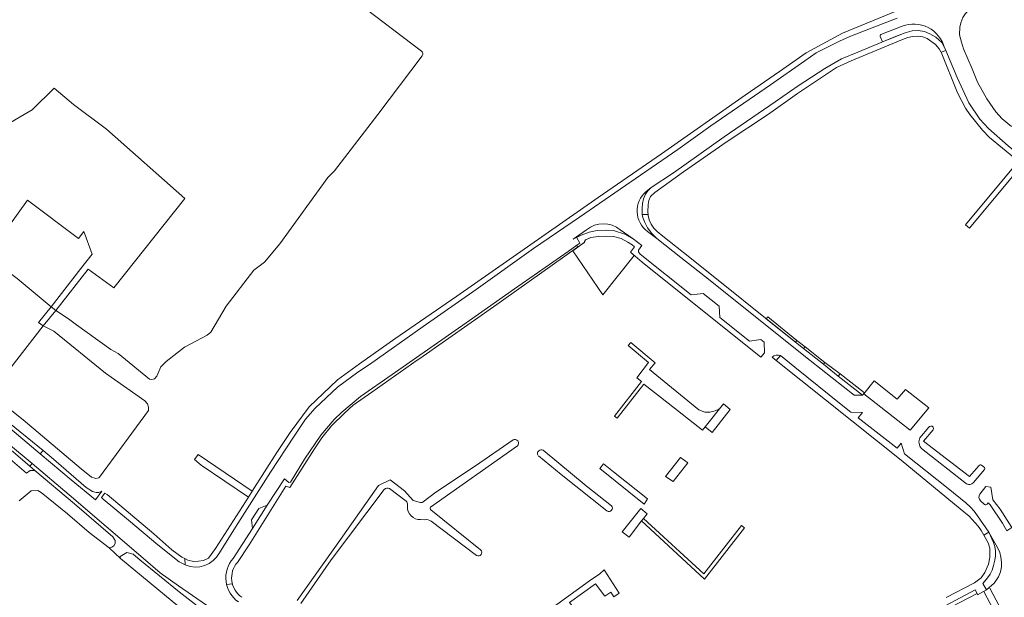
# Model space of a CAD drawing. Header units: metres. Extents: x 209813 to 223847, y 571801 to 587119.
# Tile 422 of 656: x 212358 to 212663, y 579661 to 579839. Entities that reach past the tile are written whole.
import ezdxf

# ---------------------------------------------------------------- set-up
doc = ezdxf.new("R2010")
doc.units = ezdxf.units.M
for name, color, linetype, lineweight in [('B-RO-GK-BESCHOEIING-G', 8, 'GK-BESCHOEIING', 0), ('B-RO-GR-BEPLANTING_CULTUUR_HEESTERS-GV', 8, 'Continuous', 0), ('B-RO-GR-BEPLANTING_CULTUUR_ROOS-GV', 8, 'Continuous', 0), ('B-RO-GR-GRAS-GV', 8, 'Continuous', 0), ('B-RO-GR-GROENVOORZIENING-GV', 8, 'Continuous', 0), ('B-RO-KW-KUNSTWERK_DEK-GV', 8, 'Continuous', 0), ('B-RO-OG-TERREIN_CULTUURSCHEIDING-GV', 8, 'Continuous', 0), ('B-RO-OG-WATER_GREPPEL-GV', 8, 'Continuous', 0), ('B-RO-OG-WEG-GV', 8, 'Continuous', 0), ('B-RO-VH-VERHARDING_STRAATBAKSTEEN-GV', 8, 'Continuous', 0), ('B-RO-VH-VERHARDING_TEGEL-GV', 8, 'Continuous', 0), ('B-RO-VW-MARKERING-G', 8, 'Continuous', 0)]:
    doc.layers.add(name, color=color, linetype=linetype, lineweight=lineweight)
doc.linetypes.add('GK-BESCHOEIING', pattern='A,30,-5,[1,NLCS.shx,S=1,R=0,X=0,Y=0],-5', length=40)

msp = doc.modelspace()

# ---------------------------------------------------------------- linework, layer by layer
at = {"layer": 'B-RO-GK-BESCHOEIING-G', "flags": 128}
msp.add_lwpolyline([(212457.529, 579678.658), (212469.278, 579695.34), (212472.872, 579697.055)], dxfattribs=at)
at = {"layer": 'B-RO-GR-BEPLANTING_CULTUUR_HEESTERS-GV', "flags": 128}
for points in [[(212631.242, 579837.323), (212624.695, 579834.739)], [(212624.485, 579834.153), (212625.162, 579832.505), (212632.14, 579835.322), (212634.319, 579835.866), (212636.186, 579835.987), (212638.166, 579835.659), (212639.86, 579835.027), (212641.715, 579833.944), (212643.515, 579832.271), (212644.39, 579830.635)], [(212550.899, 579779.1), (212550.808, 579779.628), (212550.8, 579781.046), (212550.981, 579782.508), (212551.304, 579783.993), (212551.909, 579785.356), (212552.629, 579786.411), (212553.632, 579787.44), (212551.999, 579786.168)], [(212552.464, 579773.86), (212555.353, 579771.738), (212553.809, 579773.195), (212552.459, 579775.028), (212551.673, 579776.596), (212551.053, 579778.209), (212550.899, 579779.1)], [(212533.658, 579774.337), (212529.462, 579771.473), (212530.833, 579772.192)], [(212530.833, 579772.192), (212531.933, 579772.769), (212534.494, 579773.687), (212536.932, 579774.18), (212539.697, 579774.316), (212541.939, 579774.126), (212545.752, 579772.904), (212548.052, 579771.557), (212544.068, 579774.337)]]:
    msp.add_lwpolyline(points, dxfattribs=at)
at = {"layer": 'B-RO-GR-BEPLANTING_CULTUUR_HEESTERS-GV'}
for points in [[(212644.39, 579830.635, 0.44464), (212631.242, 579837.323)], [(212624.695, 579834.739, 0.4227353), (212624.485, 579834.153)], [(212551.999, 579786.168, 0.4774942), (212552.464, 579773.86)], [(212544.068, 579774.337, 0.368684), (212533.658, 579774.337)]]:
    msp.add_lwpolyline(points, format="xyb", dxfattribs=at)
at = {"layer": 'B-RO-GR-BEPLANTING_CULTUUR_HEESTERS-GV', "flags": 128}
for points in [[(212548.419, 579766.443), (212547.228, 579767.456), (212548.498, 579769.119), (212547.773, 579769.741), (212546.435, 579770.582), (212544.345, 579771.667), (212542.013, 579772.283), (212539.724, 579772.449), (212537.196, 579772.358), (212534.995, 579771.957), (212533.219, 579771.172), (212533.139, 579771.01), (212533.062, 579770.611), (212532.915, 579770.403), (212529.404, 579767.919), (212538.734, 579754.315)], [(212434.85, 579689.241), (212432.346, 579688.217), (212430.063, 579684.691), (212430.33, 579682.029)], [(212543.711, 579662.031), (212539.13, 579669.254), (212537.741, 579667.996), (212534.608, 579665.837), (212523.29, 579657.683), (212525.651, 579654.641), (212529.131, 579653.536), (212531.436, 579655.204), (212528.421, 579659.089), (212536.421, 579664.879), (212539.343, 579661.051), (212541.173, 579662.329), (212542.053, 579660.924)]]:
    msp.add_lwpolyline(points, close=True, dxfattribs=at)
at = {"layer": 'B-RO-GR-BEPLANTING_CULTUUR_ROOS-GV', "flags": 128}
msp.add_lwpolyline([(212658.069, 579680.838), (212659.515, 579677.717), (212659.926, 579676.455), (212660.086, 579675.09), (212660.073, 579673.571), (212659.865, 579672.174), (212659.508, 579670.568), (212659.074, 579669.149), (212658.43, 579667.876), (212656.948, 579665.858), (212656.241, 579665.029), (212657.308, 579663.023), (212659.683, 579665.06), (212660.273, 579665.846), (212661.038, 579667.097), (212661.622, 579668.588), (212661.938, 579670.183), (212662.022, 579671.623), (212661.811, 579673.133), (212661.464, 579674.603), (212660.757, 579676.129), (212659.117, 579679.053)], close=True, dxfattribs=at)
at = {"layer": 'B-RO-GR-GRAS-GV', "flags": 128}
for points in [[(212482.643, 579829.603), (212442.416, 579860.257), (212429.157, 579869.466), (212427.446, 579870.332)], [(212328.467, 579860.164), (212319.622, 579830.94), (212351.725, 579805.434), (212362.202, 579811.488), (212368.965, 579818.19), (212375.005, 579813.176), (212385.226, 579805.465), (212409.43, 579784.07), (212387.44, 579756.434), (212379.549, 579762.24), (212369.485, 579749.462)], [(212369.485, 579749.462), (212373.464, 579746.891), (212375.9, 579744.963), (212386.479, 579737.352), (212388.759, 579736.105), (212398.475, 579728.169), (212399.17, 579728.09), (212400.08, 579728.317), (212400.747, 579729.138), (212402.027, 579732.013), (212403.647, 579733.694), (212409.323, 579738.067), (212416.33, 579741.803), (212417.444, 579742.7), (212422.143, 579750.776), (212430.753, 579761.863), (212434.027, 579764.418), (212438.835, 579770.08), (212453.644, 579790.583), (212455.722, 579792.635), (212469.096, 579810.012), (212482.835, 579828.205)], [(212319.742, 579639.335), (212383.658, 579583.287), (212391.886, 579576.838), (212393.331, 579576.554), (212444.023, 579630.048), (212444.459, 579631.583), (212444.163, 579632.649), (212437.881, 579637.062), (212428.238, 579643.118), (212423.657, 579645.435), (212420.351, 579647.667), (212409.624, 579656.121), (212389.49, 579672.694), (212386.018, 579676.028), (212379.858, 579680.756), (212373.085, 579686.577), (212364.962, 579693.112), (212363.988, 579693.789), (212361.92, 579693.641), (212358.198, 579690.529)]]:
    msp.add_lwpolyline(points, dxfattribs=at)
at = {"layer": 'B-RO-GR-GRAS-GV'}
msp.add_lwpolyline([(212482.835, 579828.205, 0.4131237), (212482.643, 579829.603)], format="xyb", dxfattribs=at)
at = {"layer": 'B-RO-GR-GRAS-GV', "flags": 128}
for points in [[(212348.553, 579766.772), (212353.345, 579762.526), (212357.521, 579759.37), (212368.088, 579750.513), (212377.252, 579762.421), (212380.754, 579766.815), (212378.205, 579773.875), (212376.522, 579771.678), (212360.706, 579783.569)], [(212381.86, 579697.432), (212382.769, 579697.679), (212383.005, 579697.9), (212398.153, 579718.485), (212398.18, 579719.542), (212397.82, 579720.527), (212397.078, 579721.529), (212384.859, 579730.018), (212368.9, 579743.008), (212365.57, 579744.64), (212349.195, 579723.696), (212359.443, 579715.644), (212377.332, 579700.484), (212380.514, 579697.906)]]:
    msp.add_lwpolyline(points, close=True, dxfattribs=at)
at = {"layer": 'B-RO-GR-GROENVOORZIENING-GV', "flags": 128}
msp.add_lwpolyline([(212364.694, 579705.09), (212374.286, 579697.027), (212381.768, 579690.913), (212383.71, 579693.56), (212382.847, 579693.167), (212381.976, 579693.129), (212380.877, 579693.414), (212378.929, 579694.703), (212368.074, 579704.071), (212365.563, 579706.105)], close=True, dxfattribs=at)
at = {"layer": 'B-RO-KW-KUNSTWERK_DEK-GV', "flags": 128}
msp.add_lwpolyline([(212364.173, 579745.691), (212365.57, 579744.64), (212369.485, 579749.462), (212368.088, 579750.513)], close=True, dxfattribs=at)
at = {"layer": 'B-RO-OG-TERREIN_CULTUURSCHEIDING-GV', "flags": 128}
for points in [[(212677.987, 579796.816), (212681.145, 579794.299), (212681.557, 579794.101), (212681.898, 579794.063), (212683.929, 579794.181), (212688.955, 579800.674), (212679.283, 579824.34), (212668.88, 579850.39), (212657.882, 579845.981), (212653.512, 579843.714), (212652.058, 579842.572), (212650.864, 579841.286), (212650.047, 579840.019), (212649.415, 579838.349), (212649.07, 579837.03), (212649.021, 579834.668), (212649.563, 579832.395), (212650.274, 579830.38), (212652.923, 579824.116), (212654.556, 579820.083), (212657.405, 579814.856), (212660.268, 579810.904), (212662.181, 579808.734), (212665.074, 579806.342)], [(212639.491, 579713.304), (212636.761, 579710.093)], [(212654.949, 579701.41), (212652.095, 579698.054), (212637.85, 579709.023), (212640.822, 579712.519)], [(212637.248, 579706.779), (212651.197, 579695.84)], [(212653.275, 579696.279), (212656.692, 579700.305)], [(212656.678, 579700.921), (212655.803, 579701.606)]]:
    msp.add_lwpolyline(points, dxfattribs=at)
for points in [[(212598.726, 579740.157), (212589.716, 579747.467), (212589.238, 579746.87), (212598.282, 579739.618)], [(212606.899, 579732.803), (212607.377, 579733.384), (212601.212, 579738.139), (212600.794, 579737.631)], [(212612.039, 579729.795), (212611.512, 579729.155), (212619.035, 579723.205), (212619.642, 579723.943)]]:
    msp.add_lwpolyline(points, close=True, dxfattribs=at)
at = {"layer": 'B-RO-OG-TERREIN_CULTUURSCHEIDING-GV'}
for points in [[(212640.822, 579712.519, 1.0460028), (212639.411, 579713.235)], [(212636.761, 579710.093, 0.3166162), (212637.248, 579706.779)], [(212655.803, 579701.606, 0.3748497), (212654.949, 579701.41)], [(212656.692, 579700.305, 0.3181652), (212656.678, 579700.921)], [(212651.197, 579695.84, 0.3969881), (212653.275, 579696.279)]]:
    msp.add_lwpolyline(points, format="xyb", dxfattribs=at)
at = {"layer": 'B-RO-OG-WATER_GREPPEL-GV', "flags": 128}
msp.add_lwpolyline([(212362.99, 579699.918), (212357.034, 579705.103), (212343.506, 579716.189), (212343.336, 579716.227), (212343.125, 579716.241), (212342.813, 579716.183), (212342.534, 579716.035), (212342.311, 579715.81), (212342.165, 579715.53), (212342.109, 579715.218), (212342.149, 579714.904), (212342.28, 579714.616), (212360.462, 579699.071), (212361.605, 579699.957)], close=True, dxfattribs=at)
for points in [[(212510.918, 579709.393), (212499.318, 579701.424), (212487.037, 579693.223), (212483.107, 579690.253)], [(212485.408, 579688.604), (212512.266, 579707.584)], [(212541.396, 579689.056), (212533.555, 579695.248), (212520.215, 579706.237)], [(212518.752, 579704.462), (212525.822, 579698.713), (212539.969, 579687.448)], [(212481.89, 579690.146), (212480.008, 579690.657), (212477.337, 579693.634), (212472.872, 579697.055), (212469.278, 579695.34), (212457.529, 579678.658)], [(212445.279, 579658.827), (212454.715, 579672.34), (212471.092, 579694.084)], [(212472.698, 579694.35), (212477.812, 579690.48)], [(212478.282, 579689.33), (212478.279, 579688.83)], [(212500.882, 579675.419), (212485.517, 579687.733)], [(212482.329, 579684.781), (212483.619, 579684.733)], [(212485.612, 579684.248), (212499.641, 579673.639)], [(212457.529, 579678.658), (212444.176, 579659.697)]]:
    msp.add_lwpolyline(points, dxfattribs=at)
at = {"layer": 'B-RO-OG-WATER_GREPPEL-GV'}
for points in [[(212512.266, 579707.584, 0.8906998), (212510.918, 579709.393)], [(212520.215, 579706.237, 0.7336332), (212518.602, 579704.694)], [(212471.092, 579694.084, -0.3566956), (212472.698, 579694.35)], [(212477.812, 579690.48, -0.2074529), (212478.282, 579689.33)], [(212483.107, 579690.253, -0.295091), (212481.89, 579690.146)], [(212478.279, 579688.83, 0.4542536), (212482.329, 579684.781)], [(212485.517, 579687.733, -0.4277293), (212485.408, 579688.604)], [(212539.969, 579687.448, 0.8629879), (212541.396, 579689.056)], [(212483.619, 579684.733, -0.1791412), (212485.612, 579684.248)], [(212499.641, 579673.639, 0.8665085), (212500.888, 579675.419)]]:
    msp.add_lwpolyline(points, format="xyb", dxfattribs=at)
at = {"layer": 'B-RO-OG-WEG-GV', "flags": 128}
for points in [[(212306.124, 579753.65), (212346.46, 579720.415), (212364.694, 579705.09), (212365.563, 579706.105), (212330.949, 579734.138), (212333.17, 579736.346), (212329.987, 579738.793), (212328.124, 579736.679), (212310.52, 579751.207), (212311.038, 579752.339), (212304.64, 579757.346), (212302.919, 579759.122), (212301.905, 579760.586), (212301.179, 579762.339), (212300.402, 579764.747), (212299.951, 579767.427), (212299.746, 579771.359), (212300.279, 579775.549), (212305.032, 579789.48), (212302.758, 579791.272), (212302.078, 579789.028), (212298.405, 579775.344)], [(212361.477, 579701.236), (212362.99, 579699.918), (212375.309, 579689.603), (212387.112, 579679.451), (212387.861, 579678.344), (212387.88, 579677.321), (212387.501, 579676.638), (212386.861, 579676.213), (212386.018, 579676.028), (212389.49, 579672.694), (212389.379, 579673.368), (212391.43, 579674.555), (212393.409, 579674.082), (212395.444, 579672.289), (212407.691, 579662.402), (212419.285, 579653.325)], [(212416.145, 579658.279), (212407.442, 579664.259), (212401.819, 579668.289), (212396.479, 579672.789), (212373.671, 579692.435), (212362.169, 579702.086)]]:
    msp.add_lwpolyline(points, dxfattribs=at)
msp.add_lwpolyline([(212362.169, 579702.086), (212354.856, 579708.223), (212330.865, 579728.102), (212329.942, 579727.136), (212334.646, 579723.449), (212357.034, 579705.103), (212361.477, 579701.236)], close=True, dxfattribs=at)
at = {"layer": 'B-RO-VH-VERHARDING_STRAATBAKSTEEN-GV'}
msp.add_lwpolyline([(212593.664, 579735.506, 0.276784), (212591.036, 579734.949)], format="xyb", dxfattribs=at)
at = {"layer": 'B-RO-VH-VERHARDING_STRAATBAKSTEEN-GV', "flags": 128}
for points in [[(212591.036, 579734.949), (212592.291, 579733.949)], [(212592.291, 579733.949), (212593.664, 579735.506)]]:
    msp.add_lwpolyline(points, dxfattribs=at)
at = {"layer": 'B-RO-VH-VERHARDING_TEGEL-GV', "flags": 128}
for points in [[(212697.277, 579868.234), (212698.196, 579868.92), (212699.177, 579870.021), (212699.312, 579870.36), (212671.557, 579859.038), (212649.374, 579849.947), (212629.638, 579842.081), (212612.818, 579835.223), (212601.58, 579829.109), (212593.298, 579823.293), (212582.685, 579816.014), (212556.862, 579797.845), (212537.231, 579784.404), (212520.809, 579772.913), (212493.536, 579753.885), (212474.403, 579740.628), (212463.385, 579732.952), (212456.6, 579727.97), (212447.913, 579719.679), (212441.969, 579711.688), (212437.887, 579705.52), (212430.223, 579693.552)], [(212420.107, 579674.502), (212425.121, 579682.463), (212435.932, 579699.448), (212443.232, 579710.565), (212446.69, 579715.771), (212449.703, 579719.187), (212456.599, 579725.703), (212462.884, 579730.336), (212466.524, 579732.706), (212483.09, 579744.526), (212499.486, 579755.876), (212517.291, 579768.581), (212531.496, 579778.277), (212550.382, 579791.265), (212561.908, 579799.255), (212572.072, 579806.539), (212590.561, 579819.189), (212601.105, 579826.681), (212604.698, 579829.122), (212612.06, 579832.822), (212615.596, 579834.39), (212629.708, 579839.836)], [(212644.755, 579829.862), (212644.557, 579830.323), (212643.515, 579832.271), (212641.715, 579833.944), (212639.86, 579835.027), (212638.166, 579835.659), (212636.186, 579835.987), (212634.319, 579835.866), (212632.14, 579835.322), (212628.653, 579833.943), (212617.526, 579829.362), (212612.472, 579827.244), (212607.386, 579824.299), (212599.085, 579818.932), (212592.016, 579813.906), (212576.192, 579803.093), (212560.578, 579791.971), (212553.632, 579787.44), (212552.629, 579786.411), (212551.909, 579785.356), (212551.304, 579783.993), (212550.981, 579782.508), (212550.8, 579781.046), (212550.808, 579779.628), (212550.899, 579779.1)], [(212552.671, 579779.099), (212552.582, 579779.846), (212552.678, 579782.183), (212552.928, 579783.456), (212553.461, 579784.702), (212554.75, 579785.963), (212563.652, 579792.292), (212577.121, 579801.642), (212589.92, 579810.126), (212598.87, 579816.525), (212610.908, 579824.568), (212615.512, 579826.62), (212617.909, 579827.657), (212631.361, 579833.205), (212632.998, 579833.849), (212634.466, 579834.187), (212636.05, 579834.288), (212637.606, 579834.035), (212639.017, 579833.501), (212641.525, 579831.702), (212642.739, 579830.39), (212643.26, 579829.387)], [(212713.233, 579761.091), (212706.905, 579766.127), (212689.909, 579779.997), (212675.128, 579791.423), (212664.052, 579800.376), (212657.945, 579805.733), (212655.236, 579808.62), (212651.842, 579813.64), (212648.218, 579821.497), (212644.755, 579829.862), (212643.318, 579829.274), (212648.403, 579816.771), (212650.808, 579811.974), (212652.227, 579809.998), (212656.073, 579805.233), (212658.246, 579802.966), (212666.323, 579796.36), (212667.231, 579795.604)], [(212598.282, 579739.618), (212565.587, 579765.841), (212557.226, 579772.403), (212555.446, 579773.815), (212554.419, 579774.937), (212553.652, 579776.173), (212553.005, 579777.503), (212552.712, 579778.758), (212552.671, 579779.099), (212550.899, 579779.1), (212551.053, 579778.209), (212551.673, 579776.596), (212552.459, 579775.028), (212553.809, 579773.195), (212555.353, 579771.738), (212562.823, 579765.776), (212570.482, 579759.789), (212602.8, 579733.955), (212616.453, 579723.205), (212619.035, 579723.205), (212611.512, 579729.155)], [(212530.619, 579769.654), (212527.934, 579767.687), (212511.394, 579756.149), (212497.399, 579746.309), (212473.482, 579729.607), (212463.725, 579722.839), (212457.956, 579717.965), (212455.57, 579715.723), (212451.502, 579710.854), (212446.416, 579703.468), (212442.04, 579696.335), (212441.614, 579696.245), (212440.189, 579697.318), (212434.85, 579689.241), (212430.33, 579682.029), (212424.309, 579672.719)], [(212481.254, 579734.082), (212482.133, 579734.569), (212505.861, 579751.273), (212508.075, 579752.855), (212530.9, 579768.978)], [(212574.948, 579719.216), (212574.583, 579718.926), (212573.428, 579718.395), (212571.779, 579718.035), (212570.245, 579718.016), (212568.379, 579718.684), (212553.161, 579731.158), (212554.885, 579733.219), (212547.293, 579739.572), (212546.52, 579738.557), (212552.824, 579733.325), (212549.195, 579728.569), (212550.623, 579727.448), (212542.265, 579716.798), (212543.157, 579716.13), (212551.384, 579726.604), (212558.898, 579720.816), (212569.476, 579712.377), (212570.346, 579713.464)], [(212606.899, 579732.803), (212600.794, 579737.631)], [(212425.67, 579671.541), (212429.266, 579676.962), (212440.633, 579695.051), (212441.857, 579694.66), (212449.497, 579706.647), (212451.825, 579710.071), (212454.793, 579713.747), (212458.852, 579717.813), (212461.428, 579720.124), (212467.283, 579724.218), (212481.254, 579734.082)], [(212618.959, 579717.885), (212615.421, 579717.996), (212612.361, 579720.389), (212598.03, 579731.881), (212593.664, 579735.506), (212592.291, 579733.949), (212630.953, 579703.112), (212649.239, 579688.129), (212652.001, 579685.832), (212654.804, 579682.702)], [(212656.48, 579679.939), (212658.069, 579680.838), (212654.576, 579685.898), (212653.505, 579687.327), (212652.385, 579688.615), (212650.936, 579689.977), (212645.479, 579694.358), (212631.942, 579705.071), (212630.986, 579708.427), (212629.718, 579706.815), (212617.666, 579716.24), (212618.959, 579717.885)], [(212663.669, 579681.319), (212665.194, 579682.325), (212661.585, 579687.998), (212659.252, 579690.896), (212658.67, 579694.821), (212657.123, 579695.003), (212655.292, 579692.631)], [(212429.05, 579691.72), (212418.885, 579675.846), (212416.703, 579672.822), (212415.231, 579672.153), (212413.622, 579671.887), (212412.086, 579671.809), (212410.343, 579672.253), (212409.427, 579672.7)], [(212655.524, 579690.591), (212656.753, 579689.477)], [(212551.281, 579685.135), (212552.442, 579686.59), (212550.43, 579688.238), (212544.65, 579680.953), (212546.805, 579679.371), (212550.64, 579684.333)], [(212657.495, 579689.554), (212657.828, 579689.913), (212658.441, 579689.345), (212662.33, 579683.642), (212663.669, 579681.319)], [(212656.48, 579679.939), (212657.838, 579677.539), (212658.365, 579675.955), (212658.416, 579673.104), (212657.94, 579670.975), (212656.871, 579668.373), (212655.647, 579666.791), (212653.621, 579665.184), (212644.827, 579660.623)], [(212654.403, 579661.886), (212654.589, 579661.532), (212657.308, 579663.023), (212656.241, 579665.029), (212657.625, 579666.712), (212658.43, 579667.876), (212659.074, 579669.149), (212659.508, 579670.568), (212659.865, 579672.174), (212660.073, 579673.571), (212660.086, 579675.09), (212659.926, 579676.455), (212659.515, 579677.717), (212658.069, 579680.838)], [(212422.323, 579664.678), (212424.113, 579664.935)]]:
    msp.add_lwpolyline(points, dxfattribs=at)
for points in [[(212667.231, 579795.604), (212650.808, 579775.952), (212652.075, 579774.893), (212668.499, 579794.547)], [(212587.555, 579734.977), (212588.64, 579736.324), (212588.585, 579739.626), (212587.586, 579740.429), (212584.081, 579739.948), (212574.888, 579747.258), (212574.674, 579750.735), (212569.673, 579754.714), (212566.044, 579754.307), (212550.269, 579766.88), (212549.757, 579767.57), (212549.739, 579768.09), (212550.72, 579769.503), (212548.052, 579771.557), (212545.752, 579772.904), (212541.939, 579774.126), (212539.697, 579774.316), (212536.932, 579774.18), (212534.494, 579773.687), (212531.933, 579772.769), (212530.711, 579772.101), (212530.611, 579771.927), (212531.571, 579770.297), (212530.619, 579769.654), (212530.9, 579768.978), (212532.999, 579770.499), (212533.102, 579770.732), (212533.139, 579771.01), (212533.288, 579771.269), (212534.995, 579771.957), (212537.196, 579772.358), (212539.724, 579772.449), (212542.013, 579772.283), (212544.345, 579771.667), (212546.435, 579770.582), (212547.773, 579769.741), (212548.498, 579769.119), (212547.228, 579767.456), (212550.856, 579764.37)], [(212598.282, 579739.618), (212600.794, 579737.631), (212601.212, 579738.139), (212598.726, 579740.157)], [(212606.899, 579732.803), (212611.512, 579729.155), (212612.039, 579729.795), (212607.377, 579733.384)], [(212639.531, 579719.286), (212632.258, 579724.975), (212629.732, 579722.004), (212622.592, 579727.657), (212619.441, 579723.699), (212633.691, 579712.418)], [(212578.097, 579718.76), (212576.009, 579720.543), (212570.346, 579713.464), (212572.498, 579711.721)], [(212429.05, 579691.72), (212430.223, 579693.552), (212413.513, 579704.891), (212412.397, 579703.32), (212414.449, 579701.628)], [(212564.975, 579702.284), (212562.732, 579703.951), (212558.047, 579698.098), (212560.4, 579696.556)], [(212552.49, 579691.155), (212541.971, 579699.548), (212538.87, 579701.984), (212537.746, 579700.557), (212551.463, 579689.577), (212552.358, 579690.99)], [(212384.131, 579691.123), (212391.958, 579684.615), (212401.04, 579676.983), (212407.645, 579671.681), (212409.544, 579670.752), (212409.427, 579672.7), (212408.51, 579673.147), (212405.417, 579675.4), (212399.848, 579680.326), (212385.382, 579692.481), (212384.654, 579692.89), (212383.601, 579691.602)], [(212581.517, 579682.958), (212569.925, 579667.983), (212551.281, 579685.135), (212550.64, 579684.333), (212570.166, 579666.37), (212582.463, 579682.256)], [(212654.403, 579661.886), (212653.823, 579662.993), (212643.196, 579657.419), (212643.777, 579656.312)]]:
    msp.add_lwpolyline(points, close=True, dxfattribs=at)
at = {"layer": 'B-RO-VH-VERHARDING_TEGEL-GV'}
for points in [[(212655.292, 579692.631, 0.4029697), (212655.524, 579690.591)], [(212656.753, 579689.477, 0.54021), (212657.495, 579689.554)], [(212654.804, 579682.702, -0.0393269), (212656.48, 579679.939)], [(212409.544, 579670.752, 0.3922479), (212420.107, 579674.502)], [(212424.309, 579672.719, 0.4440833), (212425.964, 579659.283)]]:
    msp.add_lwpolyline(points, format="xyb", dxfattribs=at)
msp.add_arc((212431.208, 579666.749), 7.324, 139.13295, 234.9127, dxfattribs=at)
at = {"layer": 'B-RO-VW-MARKERING-G', "flags": 128}
for points in [[(212659.457, 579656.894), (212656.487, 579662.573)], [(212658.364, 579663.566), (212661.35, 579657.874)]]:
    msp.add_lwpolyline(points, dxfattribs=at)

doc.saveas('drawing.dxf')
